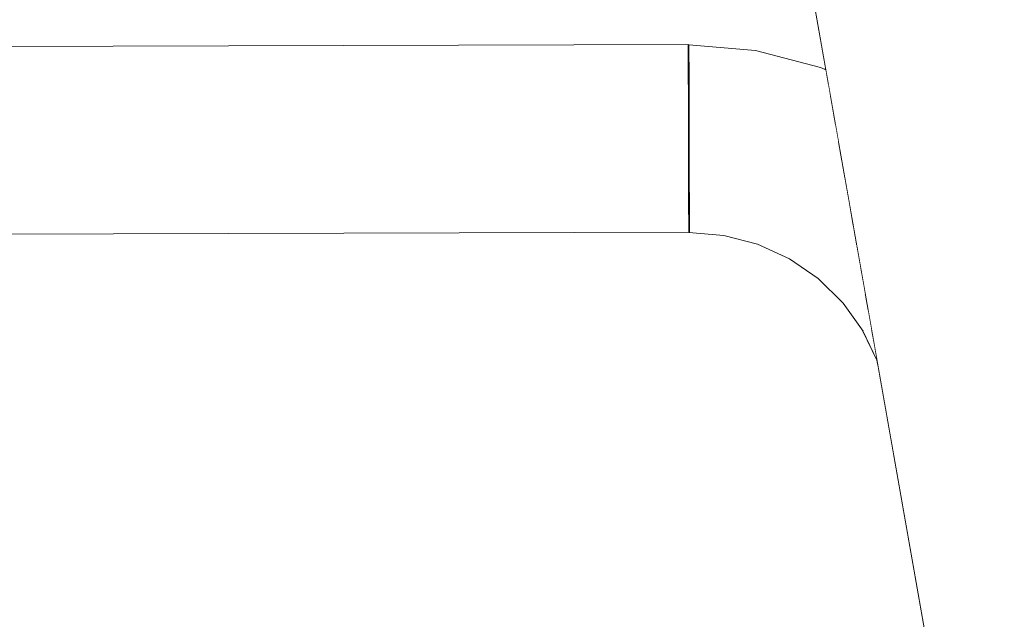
# Model space of a CAD drawing. Header units: millimetres. Extents: x -30280 to 309309, y -17460 to 4378.
# Tile 830 of 1056: x 250849 to 250933, y -13090 to -13039. Entities that reach past the tile are written whole.
import ezdxf

# ---------------------------------------------------------------- set-up
doc = ezdxf.new("R2010")
doc.units = ezdxf.units.MM
doc.header["$MEASUREMENT"] = 0
doc.linetypes.add('Wipeout_Contour', pattern=[1000, 0, -1000])
for name, color, linetype in [('Nuevo_08_E_Envans secs', 7, 'Continuous'), ('Nuevo_09_EI_Mobiliari general', 7, 'Continuous'), ('Nuevo_Ventanas Archicad', 7, 'Continuous')]:
    doc.layers.add(name, color=color, linetype=linetype)
doc.layers.add('Nuevo_09_EI_Mobiliari general_Pluma_Nº__1', color=7, linetype='Continuous', lineweight=5)

# ---------------------------------------------------------------- blocks, each defined once
blk = doc.blocks.new('Elem Sección_541_6', base_point=(235890.588, -13459.976))
at = {"color": 254, "linetype": 'Wipeout_Contour', "lineweight": 0, "ltscale": 1517989.291840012}
blk.add_wipeout([(248979.884, -11359.976), (254508.641, -11359.976), (254508.641, -13457.976), (254654.197, -13457.976), (254654.197, -11012.976), (248979.884, -11012.976)], dxfattribs=at).dxf.layer = 'Nuevo_08_E_Envans secs'
blk = doc.blocks.new('Elem Sección_543_6', base_point=(235890.588, -13459.976))
at = {"color": 254, "linetype": 'Wipeout_Contour', "lineweight": 0, "ltscale": 31165908.05935061}
blk.add_wipeout([(253368.641, -11399.976), (248979.884, -11399.976), (248979.884, -13305.666), (249022.416, -13068.118), (249023.053, -13065.78), (249026.984, -13043.488), (249005.387, -13043.488), (249005.387, -12987.919), (249005.459, -12987.919), (249019.024, -12561.809), (249441.751, -12561.809), (249455.316, -12987.919), (249455.387, -12987.919), (249455.387, -13043.488), (249433.791, -13043.488), (249437.722, -13065.78), (249438.358, -13068.118), (249480.387, -13302.855), (249522.416, -13068.119), (249523.053, -13065.78), (249526.984, -13043.488), (249505.387, -13043.488), (249505.387, -12987.919), (249505.459, -12987.919), (249519.024, -12561.809), (249941.751, -12561.809), (249955.316, -12987.919), (249955.387, -12987.919), (249955.387, -13043.488), (249933.791, -13043.488), (249937.722, -13065.78), (249938.358, -13068.119), (249980.387, -13302.855), (250022.416, -13068.119), (250023.053, -13065.78), (250026.984, -13043.488), (250005.387, -13043.488), (250005.387, -12987.919), (250005.459, -12987.919), (250019.024, -12561.81), (250441.751, -12561.81), (250455.316, -12987.919), (250455.387, -12987.919), (250455.387, -13043.488), (250433.791, -13043.488), (250437.722, -13065.78), (250438.358, -13068.119), (250480.387, -13302.855), (250522.416, -13068.119), (250523.053, -13065.78), (250526.984, -13043.488), (250505.387, -13043.488), (250505.387, -12987.919), (250505.459, -12987.919), (250519.024, -12561.81), (250941.751, -12561.81), (250955.316, -12987.919), (250955.387, -12987.919), (250955.387, -13043.488), (250933.791, -13043.488), (250937.722, -13065.78), (250938.358, -13068.119), (250980.387, -13302.855), (251022.416, -13068.119), (251023.053, -13065.78), (251026.984, -13043.488), (251005.387, -13043.488), (251005.387, -12987.919), (251005.459, -12987.919), (251019.024, -12561.81), (251441.751, -12561.81), (251455.316, -12987.919), (251455.387, -12987.919), (251455.387, -13043.488), (251433.791, -13043.488), (251437.722, -13065.78), (251438.358, -13068.119), (251480.387, -13302.855), (251522.416, -13068.119), (251523.053, -13065.78), (251526.984, -13043.488), (251505.387, -13043.488), (251505.387, -12987.919), (251505.459, -12987.919), (251519.024, -12561.81), (251941.751, -12561.81), (251955.316, -12987.919), (251955.387, -12987.919), (251955.387, -13043.488), (251933.791, -13043.488), (251937.722, -13065.78), (251938.358, -13068.119), (251980.387, -13302.855), (252022.416, -13068.119), (252023.053, -13065.78), (252026.984, -13043.488), (252005.387, -13043.488), (252005.387, -12987.919), (252005.459, -12987.919), (252019.024, -12561.81), (252441.751, -12561.81), (252455.316, -12987.919), (252455.387, -12987.919), (252455.387, -13043.488), (252433.791, -13043.488), (252437.722, -13065.78), (252438.358, -13068.119), (252480.387, -13302.855), (252522.416, -13068.119), (252523.053, -13065.78), (252526.984, -13043.488), (252505.387, -13043.488), (252505.387, -12987.919), (252505.459, -12987.919), (252519.024, -12561.81), (252941.751, -12561.81), (252955.316, -12987.919), (252955.387, -12987.919), (252955.387, -13043.488), (252933.791, -13043.488), (252937.722, -13065.78), (252938.358, -13068.119), (252999.567, -13409.976), (253368.641, -13409.976)], dxfattribs=at).dxf.layer = 'Nuevo_Ventanas Archicad'
at = {"color": 254, "linetype": 'Wipeout_Contour', "lineweight": 0, "ltscale": 7281106.361384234}
blk.add_wipeout([(250489.008, -13351.001), (250499.567, -13409.976), (250961.208, -13409.976), (250971.767, -13351.001), (250921.944, -13068.438), (250921.833, -13068.03), (250920.624, -13065.481), (250918.964, -13063.151), (250916.847, -13061.071), (250914.395, -13059.386), (250911.682, -13058.147), (250908.792, -13057.391), (250905.812, -13057.142), (250905.812, -13057.12), (250736.9, -13057.585), (250736.899, -13057.621), (250730.387, -13057.603), (250723.875, -13057.621), (250723.875, -13057.585), (250554.963, -13057.12), (250554.963, -13057.142), (250551.983, -13057.391), (250549.093, -13058.147), (250546.38, -13059.386), (250543.928, -13061.071), (250541.811, -13063.151), (250540.151, -13065.481), (250538.942, -13068.03), (250538.831, -13068.438)], dxfattribs=at).dxf.layer = 'Nuevo_Ventanas Archicad'
blk = doc.blocks.new('Elem Sección_547_6', base_point=(235890.588, -13459.976))
at = {"color": 254, "linetype": 'Wipeout_Contour', "lineweight": 0, "ltscale": 753768.266944}
blk.add_wipeout([(250917.497, -13043.221), (250917.368, -13043.221), (250917.508, -13043.285)], dxfattribs=at).dxf.layer = 'Nuevo_09_EI_Mobiliari general'
at = {"color": 254, "linetype": 'Wipeout_Contour', "lineweight": 0, "ltscale": 753774.928937}
blk.add_wipeout([(250919.118, -13052.414), (250919.014, -13052.601), (250919.17, -13052.708)], dxfattribs=at).dxf.layer = 'Nuevo_09_EI_Mobiliari general'
at = {"color": 254, "linetype": 'Wipeout_Contour', "lineweight": 0, "ltscale": 9540612.273505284}
blk.add_wipeout([(250544.853, -13034.287), (250543.278, -13043.221), (250543.407, -13043.221), (250543.735, -13043.071), (250549.285, -13041.62), (250554.944, -13041.147), (250554.944, -13041.12), (250730.387, -13041.603), (250905.831, -13041.12), (250905.831, -13041.147), (250911.49, -13041.62), (250917.04, -13043.071), (250917.368, -13043.221), (250917.497, -13043.221), (250915.922, -13034.287), (250915.153, -13031.419), (250913.897, -13028.729), (250912.191, -13026.298), (250910.089, -13024.201), (250907.654, -13022.502), (250904.961, -13021.252), (250902.091, -13020.49), (250899.133, -13020.239), (250899.133, -13020.217), (250743.579, -13020.652), (250743.579, -13020.725), (250730.387, -13020.689), (250717.196, -13020.725), (250717.196, -13020.652), (250561.642, -13020.217), (250561.642, -13020.239), (250558.684, -13020.49), (250555.814, -13021.252), (250553.12, -13022.502), (250550.685, -13024.201), (250548.583, -13026.298), (250546.878, -13028.729), (250545.622, -13031.419)], dxfattribs=at).dxf.layer = 'Nuevo_09_EI_Mobiliari general'
at = {"color": 254, "linetype": 'Wipeout_Contour', "lineweight": 0, "ltscale": 2512685.361283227}
blk.add_wipeout([(250913.566, -13007.674), (250915.63, -13008.632), (250920.357, -13011.93), (250924.437, -13016.001), (250927.747, -13020.719), (250930.186, -13025.942), (250931.679, -13031.509), (250933.744, -13043.221), (250955.387, -13043.221), (250955.387, -13007.674)], dxfattribs=at).dxf.layer = 'Nuevo_09_EI_Mobiliari general'
at = {"color": 254, "linetype": 'Wipeout_Contour', "lineweight": 0, "ltscale": 1005195.756704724}
blk.add_wipeout([(250925.168, -13032.657), (250923.8, -13032.898), (250980.387, -13353.819), (250980.387, -13345.819)], dxfattribs=at).dxf.layer = 'Nuevo_09_EI_Mobiliari general'
at = {"color": 254, "linetype": 'Wipeout_Contour', "lineweight": 0, "ltscale": 1005024.238309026}
blk.add_wipeout([(250917.508, -13043.285), (250917.04, -13043.071), (250917.081, -13043.2), (250917.53, -13043.405)], dxfattribs=at).dxf.layer = 'Nuevo_09_EI_Mobiliari general'
at = {"color": 254, "linetype": 'Wipeout_Contour', "lineweight": 0, "ltscale": 1005192.091735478}
blk.add_wipeout([(250923.8, -13032.898), (250922.432, -13033.139), (250978.977, -13353.819), (250980.387, -13353.819)], dxfattribs=at).dxf.layer = 'Nuevo_09_EI_Mobiliari general'
at = {"color": 254, "linetype": 'Wipeout_Contour', "lineweight": 0, "ltscale": 1005012.0880335}
blk.add_wipeout([(250911.49, -13041.62), (250911.511, -13041.743), (250917.081, -13043.2), (250917.04, -13043.071)], dxfattribs=at).dxf.layer = 'Nuevo_09_EI_Mobiliari general'
at = {"color": 254, "linetype": 'Wipeout_Contour', "lineweight": 0, "ltscale": 1256234.460781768}
blk.add_wipeout([(250905.83, -13041.242), (250905.83, -13041.269), (250911.511, -13041.743), (250911.49, -13041.62), (250905.831, -13041.147)], dxfattribs=at).dxf.layer = 'Nuevo_09_EI_Mobiliari general'
at = {"color": 254, "linetype": 'Wipeout_Contour', "lineweight": 0, "ltscale": 1005024.472215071}
blk.add_wipeout([(250917.081, -13043.2), (250917.04, -13043.554), (250917.601, -13043.81), (250917.53, -13043.405)], dxfattribs=at).dxf.layer = 'Nuevo_09_EI_Mobiliari general'
at = {"color": 254, "linetype": 'Wipeout_Contour', "lineweight": 0, "ltscale": 1005012.138452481}
blk.add_wipeout([(250911.511, -13041.743), (250911.49, -13042.102), (250917.04, -13043.554), (250917.081, -13043.2)], dxfattribs=at).dxf.layer = 'Nuevo_09_EI_Mobiliari general'
at = {"color": 254, "linetype": 'Wipeout_Contour', "lineweight": 0, "ltscale": 1256234.542813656}
blk.add_wipeout([(250905.83, -13041.269), (250905.831, -13041.603), (250905.831, -13041.629), (250911.49, -13042.102), (250911.511, -13041.743)], dxfattribs=at).dxf.layer = 'Nuevo_09_EI_Mobiliari general'
at = {"color": 254, "linetype": 'Wipeout_Contour', "lineweight": 0, "ltscale": 1005024.544278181}
blk.add_wipeout([(250917.04, -13043.554), (250916.917, -13044.122), (250917.721, -13044.489), (250917.601, -13043.81)], dxfattribs=at).dxf.layer = 'Nuevo_09_EI_Mobiliari general'
at = {"color": 254, "linetype": 'Wipeout_Contour', "lineweight": 0, "ltscale": 1005011.996365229}
blk.add_wipeout([(250911.49, -13042.102), (250911.428, -13042.686), (250916.917, -13044.122), (250917.04, -13043.554)], dxfattribs=at).dxf.layer = 'Nuevo_09_EI_Mobiliari general'
at = {"color": 254, "linetype": 'Wipeout_Contour', "lineweight": 0, "ltscale": 1256234.605562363}
blk.add_wipeout([(250905.831, -13041.629), (250905.832, -13042.192), (250905.832, -13042.219), (250911.428, -13042.686), (250911.49, -13042.102)], dxfattribs=at).dxf.layer = 'Nuevo_09_EI_Mobiliari general'
at = {"color": 254, "linetype": 'Wipeout_Contour', "lineweight": 0, "ltscale": 1005024.630476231}
blk.add_wipeout([(250916.717, -13044.887), (250917.885, -13045.421), (250917.721, -13044.489), (250916.917, -13044.122)], dxfattribs=at).dxf.layer = 'Nuevo_09_EI_Mobiliari general'
at = {"color": 254, "linetype": 'Wipeout_Contour', "lineweight": 0, "ltscale": 1004627.712088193}
blk.add_wipeout([(250905.831, -13041.12), (250730.387, -13041.603), (250730.387, -13041.724), (250905.83, -13041.242)], dxfattribs=at).dxf.layer = 'Nuevo_09_EI_Mobiliari general'
at = {"color": 254, "linetype": 'Wipeout_Contour', "lineweight": 0, "ltscale": 1005011.658917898}
blk.add_wipeout([(250911.327, -13043.478), (250916.717, -13044.887), (250916.917, -13044.122), (250911.428, -13042.686)], dxfattribs=at).dxf.layer = 'Nuevo_09_EI_Mobiliari general'
at = {"color": 254, "linetype": 'Wipeout_Contour', "lineweight": 0, "ltscale": 1004989.523119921}
blk.add_wipeout([(250905.832, -13042.219), (250905.833, -13043.019), (250911.327, -13043.478), (250911.428, -13042.686)], dxfattribs=at).dxf.layer = 'Nuevo_09_EI_Mobiliari general'
at = {"color": 254, "linetype": 'Wipeout_Contour', "lineweight": 0, "ltscale": 1005024.71288321}
blk.add_wipeout([(250916.717, -13044.887), (250916.445, -13045.826), (250918.089, -13046.577), (250917.885, -13045.421)], dxfattribs=at).dxf.layer = 'Nuevo_09_EI_Mobiliari general'
at = {"color": 254, "linetype": 'Wipeout_Contour', "lineweight": 0, "ltscale": 1004627.762200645}
blk.add_wipeout([(250730.387, -13042.085), (250905.831, -13041.603), (250905.83, -13041.242), (250730.387, -13041.724)], dxfattribs=at).dxf.layer = 'Nuevo_09_EI_Mobiliari general'
at = {"color": 254, "linetype": 'Wipeout_Contour', "lineweight": 0, "ltscale": 1005011.136542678}
blk.add_wipeout([(250911.327, -13043.478), (250911.19, -13044.452), (250916.445, -13045.826), (250916.717, -13044.887)], dxfattribs=at).dxf.layer = 'Nuevo_09_EI_Mobiliari general'
at = {"color": 254, "linetype": 'Wipeout_Contour', "lineweight": 0, "ltscale": 1256234.657337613}
blk.add_wipeout([(250905.833, -13043.019), (250905.836, -13043.978), (250905.836, -13044.005), (250911.19, -13044.452), (250911.327, -13043.478)], dxfattribs=at).dxf.layer = 'Nuevo_09_EI_Mobiliari general'
at = {"color": 254, "linetype": 'Wipeout_Contour', "lineweight": 0, "ltscale": 1005024.779529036}
blk.add_wipeout([(250916.11, -13046.911), (250918.326, -13047.923), (250918.089, -13046.577), (250916.445, -13045.826)], dxfattribs=at).dxf.layer = 'Nuevo_09_EI_Mobiliari general'
at = {"color": 254, "linetype": 'Wipeout_Contour', "lineweight": 0, "ltscale": 1004627.862243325}
blk.add_wipeout([(250905.831, -13041.603), (250730.387, -13042.085), (250730.387, -13042.674), (250905.832, -13042.192)], dxfattribs=at).dxf.layer = 'Nuevo_09_EI_Mobiliari general'
at = {"color": 254, "linetype": 'Wipeout_Contour', "lineweight": 0, "ltscale": 1005010.445266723}
blk.add_wipeout([(250911.19, -13044.452), (250911.021, -13045.58), (250916.11, -13046.911), (250916.445, -13045.826)], dxfattribs=at).dxf.layer = 'Nuevo_09_EI_Mobiliari general'
at = {"layer": 'Nuevo_09_EI_Mobiliari general_Pluma_Nº__1', "color": 7, "linetype": 'Continuous', "lineweight": 5}
for p, q in [((250905.831, -13041.12), (250723.831, -13041.621)), ((250905.768, -13041.142), (250905.768, -13041.242)), ((250905.768, -13041.242), (250905.768, -13041.603)), ((250905.831, -13041.12), (250905.83, -13041.242)), ((250905.83, -13041.242), (250905.831, -13041.603)), ((250911.49, -13041.62), (250905.831, -13041.147))]:
    blk.add_line(p, q, dxfattribs=at)
at = {"color": 254, "linetype": 'Wipeout_Contour', "lineweight": 0, "ltscale": 1004628.009178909}
blk.add_wipeout([(250905.832, -13042.192), (250730.387, -13042.674), (250730.387, -13043.474), (250905.833, -13042.992)], dxfattribs=at).dxf.layer = 'Nuevo_09_EI_Mobiliari general'
at = {"color": 254, "linetype": 'Wipeout_Contour', "lineweight": 0, "ltscale": 1256234.647074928}
blk.add_wipeout([(250905.836, -13044.005), (250905.838, -13045.12), (250905.838, -13045.147), (250911.021, -13045.58), (250911.19, -13044.452)], dxfattribs=at).dxf.layer = 'Nuevo_09_EI_Mobiliari general'
at = {"color": 254, "linetype": 'Wipeout_Contour', "lineweight": 0, "ltscale": 1005024.823942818}
blk.add_wipeout([(250915.721, -13048.107), (250918.59, -13049.418), (250918.326, -13047.923), (250916.11, -13046.911)], dxfattribs=at).dxf.layer = 'Nuevo_09_EI_Mobiliari general'
at = {"layer": 'Nuevo_09_EI_Mobiliari general_Pluma_Nº__1', "color": 7, "linetype": 'Continuous', "lineweight": 5}
for p, q in [((250905.768, -13041.603), (250905.769, -13042.192)), ((250905.831, -13041.603), (250905.832, -13042.192))]:
    blk.add_line(p, q, dxfattribs=at)
at = {"color": 254, "linetype": 'Wipeout_Contour', "lineweight": 0, "ltscale": 1004628.19855439}
blk.add_wipeout([(250730.387, -13043.474), (250730.387, -13044.46), (250905.836, -13043.978), (250905.833, -13042.992)], dxfattribs=at).dxf.layer = 'Nuevo_09_EI_Mobiliari general'
at = {"color": 254, "linetype": 'Wipeout_Contour', "lineweight": 0, "ltscale": 1005009.606218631}
blk.add_wipeout([(250911.021, -13045.58), (250910.826, -13046.827), (250915.721, -13048.107), (250916.11, -13046.911)], dxfattribs=at).dxf.layer = 'Nuevo_09_EI_Mobiliari general'
at = {"layer": 'Nuevo_09_EI_Mobiliari general_Pluma_Nº__1', "color": 7, "linetype": 'Continuous', "lineweight": 5}
for p, q in [((250905.769, -13042.192), (250905.771, -13042.992)), ((250905.832, -13042.192), (250905.833, -13042.992))]:
    blk.add_line(p, q, dxfattribs=at)
at = {"color": 254, "linetype": 'Wipeout_Contour', "lineweight": 0, "ltscale": 1256234.613609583}
blk.add_wipeout([(250905.838, -13045.147), (250905.842, -13046.384), (250905.842, -13046.411), (250910.826, -13046.827), (250911.021, -13045.58)], dxfattribs=at).dxf.layer = 'Nuevo_09_EI_Mobiliari general'
at = {"color": 254, "linetype": 'Wipeout_Contour', "lineweight": 0, "ltscale": 1005024.842834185}
blk.add_wipeout([(250915.292, -13049.38), (250918.872, -13051.016), (250918.59, -13049.418), (250915.721, -13048.107)], dxfattribs=at).dxf.layer = 'Nuevo_09_EI_Mobiliari general'
at = {"color": 254, "linetype": 'Wipeout_Contour', "lineweight": 0, "ltscale": 1004628.424618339}
blk.add_wipeout([(250905.836, -13043.978), (250730.387, -13044.46), (250730.387, -13045.603), (250905.838, -13045.12)], dxfattribs=at).dxf.layer = 'Nuevo_09_EI_Mobiliari general'
at = {"color": 254, "linetype": 'Wipeout_Contour', "lineweight": 0, "ltscale": 1005008.644978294}
blk.add_wipeout([(250910.826, -13046.827), (250910.609, -13048.156), (250915.292, -13049.38), (250915.721, -13048.107)], dxfattribs=at).dxf.layer = 'Nuevo_09_EI_Mobiliari general'
at = {"layer": 'Nuevo_09_EI_Mobiliari general_Pluma_Nº__1', "color": 7, "linetype": 'Continuous', "lineweight": 5}
for p, q in [((250905.771, -13042.992), (250905.773, -13043.978)), ((250905.833, -13042.992), (250905.836, -13043.978))]:
    blk.add_line(p, q, dxfattribs=at)
at = {"color": 254, "linetype": 'Wipeout_Contour', "lineweight": 0, "ltscale": 1256234.558232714}
blk.add_wipeout([(250905.842, -13046.411), (250905.845, -13047.731), (250905.845, -13047.758), (250910.609, -13048.156), (250910.826, -13046.827)], dxfattribs=at).dxf.layer = 'Nuevo_09_EI_Mobiliari general'
at = {"color": 254, "linetype": 'Wipeout_Contour', "lineweight": 0, "ltscale": 1256282.592491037}
blk.add_wipeout([(250914.833, -13050.69), (250919.014, -13052.601), (250919.118, -13052.414), (250918.872, -13051.016), (250915.292, -13049.38)], dxfattribs=at).dxf.layer = 'Nuevo_09_EI_Mobiliari general'
at = {"color": 254, "linetype": 'Wipeout_Contour', "lineweight": 0, "ltscale": 1004628.680513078}
blk.add_wipeout([(250730.387, -13045.603), (250730.387, -13046.866), (250905.842, -13046.384), (250905.838, -13045.12)], dxfattribs=at).dxf.layer = 'Nuevo_09_EI_Mobiliari general'
at = {"color": 254, "linetype": 'Wipeout_Contour', "lineweight": 0, "ltscale": 1005007.590790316}
blk.add_wipeout([(250910.609, -13048.156), (250910.379, -13049.526), (250914.833, -13050.69), (250915.292, -13049.38)], dxfattribs=at).dxf.layer = 'Nuevo_09_EI_Mobiliari general'
at = {"color": 254, "linetype": 'Wipeout_Contour', "lineweight": 0, "ltscale": 1005032.923925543}
blk.add_wipeout([(250919.014, -13052.601), (250918.322, -13053.808), (250919.508, -13054.623), (250919.17, -13052.708)], dxfattribs=at).dxf.layer = 'Nuevo_09_EI_Mobiliari general'
at = {"layer": 'Nuevo_09_EI_Mobiliari general_Pluma_Nº__1', "color": 7, "linetype": 'Continuous', "lineweight": 5}
for p, q in [((250905.773, -13043.978), (250905.776, -13045.12)), ((250905.836, -13043.978), (250905.838, -13045.12))]:
    blk.add_line(p, q, dxfattribs=at)
at = {"color": 254, "linetype": 'Wipeout_Contour', "lineweight": 0, "ltscale": 1004988.894402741}
blk.add_wipeout([(250905.782, -13047.753), (250905.786, -13049.142), (250910.379, -13049.526), (250910.609, -13048.156)], dxfattribs=at).dxf.layer = 'Nuevo_09_EI_Mobiliari general'
at = {"color": 254, "linetype": 'Wipeout_Contour', "lineweight": 0, "ltscale": 1005023.578689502}
blk.add_wipeout([(250914.833, -13050.69), (250914.361, -13051.998), (250918.322, -13053.808), (250919.014, -13052.601)], dxfattribs=at).dxf.layer = 'Nuevo_09_EI_Mobiliari general'
at = {"color": 254, "linetype": 'Wipeout_Contour', "lineweight": 0, "ltscale": 1004628.95846921}
blk.add_wipeout([(250730.387, -13046.866), (250730.387, -13048.213), (250905.845, -13047.731), (250905.842, -13046.384)], dxfattribs=at).dxf.layer = 'Nuevo_09_EI_Mobiliari general'
at = {"color": 254, "linetype": 'Wipeout_Contour', "lineweight": 0, "ltscale": 1005006.475665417}
blk.add_wipeout([(250910.379, -13049.526), (250910.141, -13050.895), (250914.361, -13051.998), (250914.833, -13050.69)], dxfattribs=at).dxf.layer = 'Nuevo_09_EI_Mobiliari general'
at = {"color": 254, "linetype": 'Wipeout_Contour', "lineweight": 0, "ltscale": 1005032.665638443}
blk.add_wipeout([(250918.322, -13053.808), (250917.63, -13054.973), (250919.837, -13056.49), (250919.508, -13054.623)], dxfattribs=at).dxf.layer = 'Nuevo_09_EI_Mobiliari general'
at = {"layer": 'Nuevo_09_EI_Mobiliari general_Pluma_Nº__1', "color": 7, "linetype": 'Continuous', "lineweight": 5}
for p, q in [((250905.776, -13045.12), (250905.779, -13046.384)), ((250905.838, -13045.12), (250905.842, -13046.384))]:
    blk.add_line(p, q, dxfattribs=at)
at = {"color": 254, "linetype": 'Wipeout_Contour', "lineweight": 0, "ltscale": 1004988.724628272}
blk.add_wipeout([(250905.786, -13049.142), (250905.79, -13050.531), (250910.141, -13050.895), (250910.379, -13049.526)], dxfattribs=at).dxf.layer = 'Nuevo_09_EI_Mobiliari general'
at = {"color": 254, "linetype": 'Wipeout_Contour', "lineweight": 0, "ltscale": 1005021.511387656}
blk.add_wipeout([(250914.361, -13051.998), (250913.889, -13053.263), (250917.63, -13054.973), (250918.322, -13053.808)], dxfattribs=at).dxf.layer = 'Nuevo_09_EI_Mobiliari general'
at = {"color": 254, "linetype": 'Wipeout_Contour', "lineweight": 0, "ltscale": 1758200.978380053}
blk.add_wipeout([(250905.845, -13047.731), (250730.387, -13048.213), (250736.929, -13048.231), (250736.925, -13049.585), (250905.786, -13049.12), (250905.782, -13047.753), (250905.845, -13047.758)], dxfattribs=at).dxf.layer = 'Nuevo_09_EI_Mobiliari general'
at = {"color": 254, "linetype": 'Wipeout_Contour', "lineweight": 0, "ltscale": 1005005.33339812}
blk.add_wipeout([(250910.141, -13050.895), (250909.903, -13052.221), (250913.889, -13053.263), (250914.361, -13051.998)], dxfattribs=at).dxf.layer = 'Nuevo_09_EI_Mobiliari general'
at = {"color": 254, "linetype": 'Wipeout_Contour', "lineweight": 0, "ltscale": 1005032.301308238}
blk.add_wipeout([(250917.63, -13054.973), (250916.958, -13056.06), (250920.147, -13058.252), (250919.836, -13056.489)], dxfattribs=at).dxf.layer = 'Nuevo_09_EI_Mobiliari general'
at = {"layer": 'Nuevo_09_EI_Mobiliari general_Pluma_Nº__1', "color": 7, "linetype": 'Continuous', "lineweight": 5}
for p, q in [((250905.779, -13046.384), (250905.782, -13047.731)), ((250905.842, -13046.384), (250905.845, -13047.731))]:
    blk.add_line(p, q, dxfattribs=at)
at = {"color": 254, "linetype": 'Wipeout_Contour', "lineweight": 0, "ltscale": 1004988.542248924}
blk.add_wipeout([(250905.79, -13050.531), (250905.794, -13051.878), (250909.903, -13052.221), (250910.141, -13050.895)], dxfattribs=at).dxf.layer = 'Nuevo_09_EI_Mobiliari general'
at = {"color": 254, "linetype": 'Wipeout_Contour', "lineweight": 0, "ltscale": 1005019.465655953}
blk.add_wipeout([(250913.889, -13053.263), (250913.431, -13054.448), (250916.958, -13056.06), (250917.63, -13054.973)], dxfattribs=at).dxf.layer = 'Nuevo_09_EI_Mobiliari general'
at = {"color": 254, "linetype": 'Wipeout_Contour', "lineweight": 0, "ltscale": 753778.595414}
blk.add_wipeout([(250920.147, -13058.252), (250919.336, -13059.104), (250920.499, -13060.246)], dxfattribs=at).dxf.layer = 'Nuevo_09_EI_Mobiliari general'
at = {"color": 254, "linetype": 'Wipeout_Contour', "lineweight": 0, "ltscale": 1255686.678252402}
blk.add_wipeout([(250723.85, -13049.621), (250723.853, -13050.974), (250730.387, -13050.992), (250905.79, -13050.509), (250905.786, -13049.12)], dxfattribs=at).dxf.layer = 'Nuevo_09_EI_Mobiliari general'
at = {"color": 254, "linetype": 'Wipeout_Contour', "lineweight": 0, "ltscale": 1005004.198532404}
blk.add_wipeout([(250909.903, -13052.221), (250909.672, -13053.466), (250913.431, -13054.448), (250913.889, -13053.263)], dxfattribs=at).dxf.layer = 'Nuevo_09_EI_Mobiliari general'
at = {"color": 254, "linetype": 'Wipeout_Contour', "lineweight": 0, "ltscale": 1005030.918206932}
blk.add_wipeout([(250916.958, -13056.06), (250916.328, -13057.037), (250919.336, -13059.104), (250920.147, -13058.252)], dxfattribs=at).dxf.layer = 'Nuevo_09_EI_Mobiliari general'
at = {"layer": 'Nuevo_09_EI_Mobiliari general_Pluma_Nº__1', "color": 7, "linetype": 'Continuous', "lineweight": 5}
for p, q in [((250905.782, -13047.731), (250905.786, -13049.12)), ((250905.845, -13047.731), (250905.849, -13049.12))]:
    blk.add_line(p, q, dxfattribs=at)
at = {"color": 254, "linetype": 'Wipeout_Contour', "lineweight": 0, "ltscale": 1004988.352610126}
blk.add_wipeout([(250905.794, -13051.878), (250905.798, -13053.142), (250909.672, -13053.466), (250909.903, -13052.221)], dxfattribs=at).dxf.layer = 'Nuevo_09_EI_Mobiliari general'
at = {"color": 254, "linetype": 'Wipeout_Contour', "lineweight": 0, "ltscale": 1005017.503446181}
blk.add_wipeout([(250913.431, -13054.448), (250913.001, -13055.516), (250916.328, -13057.037), (250916.958, -13056.06)], dxfattribs=at).dxf.layer = 'Nuevo_09_EI_Mobiliari general'
at = {"color": 254, "linetype": 'Wipeout_Contour', "lineweight": 0, "ltscale": 1005037.682425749}
blk.add_wipeout([(250918.603, -13059.828), (250920.807, -13061.993), (250920.499, -13060.247), (250919.336, -13059.104)], dxfattribs=at).dxf.layer = 'Nuevo_09_EI_Mobiliari general'
at = {"color": 254, "linetype": 'Wipeout_Contour', "lineweight": 0, "ltscale": 1506957.434659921}
blk.add_wipeout([(250730.387, -13050.992), (250736.921, -13051.01), (250736.918, -13052.321), (250905.794, -13051.856), (250905.79, -13050.531), (250905.79, -13050.509)], dxfattribs=at).dxf.layer = 'Nuevo_09_EI_Mobiliari general'
at = {"color": 254, "linetype": 'Wipeout_Contour', "lineweight": 0, "ltscale": 1005003.105309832}
blk.add_wipeout([(250909.672, -13053.466), (250909.456, -13054.589), (250913.001, -13055.516), (250913.431, -13054.448)], dxfattribs=at).dxf.layer = 'Nuevo_09_EI_Mobiliari general'
at = {"color": 254, "linetype": 'Wipeout_Contour', "lineweight": 0, "ltscale": 1005028.352859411}
blk.add_wipeout([(250915.759, -13057.873), (250918.603, -13059.828), (250919.336, -13059.104), (250916.328, -13057.037)], dxfattribs=at).dxf.layer = 'Nuevo_09_EI_Mobiliari general'
at = {"color": 254, "linetype": 'Wipeout_Contour', "lineweight": 0, "ltscale": 753781.516656}
blk.add_wipeout([(250920.871, -13062.353), (250920.304, -13062.694), (250921.137, -13063.864)], dxfattribs=at).dxf.layer = 'Nuevo_09_EI_Mobiliari general'
at = {"layer": 'Nuevo_09_EI_Mobiliari general_Pluma_Nº__1', "color": 7, "linetype": 'Continuous', "lineweight": 5}
for p, q in [((250905.786, -13049.12), (250905.79, -13050.509)), ((250905.849, -13049.12), (250905.853, -13050.509))]:
    blk.add_line(p, q, dxfattribs=at)
at = {"color": 254, "linetype": 'Wipeout_Contour', "lineweight": 0, "ltscale": 1004988.161203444}
blk.add_wipeout([(250905.798, -13053.142), (250905.801, -13054.284), (250909.456, -13054.589), (250909.672, -13053.466)], dxfattribs=at).dxf.layer = 'Nuevo_09_EI_Mobiliari general'
at = {"color": 254, "linetype": 'Wipeout_Contour', "lineweight": 0, "ltscale": 1005015.684095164}
blk.add_wipeout([(250913.001, -13055.516), (250912.612, -13056.435), (250915.759, -13057.873), (250916.328, -13057.037)], dxfattribs=at).dxf.layer = 'Nuevo_09_EI_Mobiliari general'
at = {"color": 254, "linetype": 'Wipeout_Contour', "lineweight": 0, "ltscale": 1256296.684399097}
blk.add_wipeout([(250917.97, -13060.401), (250920.304, -13062.694), (250920.871, -13062.353), (250920.807, -13061.993), (250918.603, -13059.828)], dxfattribs=at).dxf.layer = 'Nuevo_09_EI_Mobiliari general'
at = {"color": 254, "linetype": 'Wipeout_Contour', "lineweight": 0, "ltscale": 2009085.470445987}
blk.add_wipeout([(250723.857, -13052.357), (250723.861, -13053.621), (250905.798, -13053.12), (250905.794, -13051.878), (250905.794, -13051.856), (250736.918, -13052.321), (250736.917, -13052.357), (250730.387, -13052.339)], dxfattribs=at).dxf.layer = 'Nuevo_09_EI_Mobiliari general'
at = {"color": 254, "linetype": 'Wipeout_Contour', "lineweight": 0, "ltscale": 1005002.086636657}
blk.add_wipeout([(250909.456, -13054.589), (250909.26, -13055.559), (250912.612, -13056.435), (250913.001, -13055.516)], dxfattribs=at).dxf.layer = 'Nuevo_09_EI_Mobiliari general'
at = {"color": 254, "linetype": 'Wipeout_Contour', "lineweight": 0, "ltscale": 1005026.071636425}
blk.add_wipeout([(250915.267, -13058.544), (250917.97, -13060.401), (250918.603, -13059.828), (250915.759, -13057.873)], dxfattribs=at).dxf.layer = 'Nuevo_09_EI_Mobiliari general'
at = {"color": 254, "linetype": 'Wipeout_Contour', "lineweight": 0, "ltscale": 1005041.683789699}
blk.add_wipeout([(250920.304, -13062.694), (250919.691, -13063.002), (250921.411, -13065.416), (250921.137, -13063.864)], dxfattribs=at).dxf.layer = 'Nuevo_09_EI_Mobiliari general'
at = {"layer": 'Nuevo_09_EI_Mobiliari general_Pluma_Nº__1', "color": 7, "linetype": 'Continuous', "lineweight": 5}
for p, q in [((250905.79, -13050.509), (250905.794, -13051.856)), ((250905.853, -13050.509), (250905.857, -13051.856))]:
    blk.add_line(p, q, dxfattribs=at)
at = {"color": 254, "linetype": 'Wipeout_Contour', "lineweight": 0, "ltscale": 1004987.97351721}
blk.add_wipeout([(250905.801, -13054.284), (250905.804, -13055.27), (250909.26, -13055.559), (250909.456, -13054.589)], dxfattribs=at).dxf.layer = 'Nuevo_09_EI_Mobiliari general'
at = {"color": 254, "linetype": 'Wipeout_Contour', "lineweight": 0, "ltscale": 1005014.062532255}
blk.add_wipeout([(250912.277, -13057.177), (250915.267, -13058.544), (250915.759, -13057.873), (250912.612, -13056.435)], dxfattribs=at).dxf.layer = 'Nuevo_09_EI_Mobiliari general'
at = {"color": 254, "linetype": 'Wipeout_Contour', "lineweight": 0, "ltscale": 1005034.409964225}
blk.add_wipeout([(250917.97, -13060.401), (250917.457, -13060.807), (250919.691, -13063.002), (250920.304, -13062.694)], dxfattribs=at).dxf.layer = 'Nuevo_09_EI_Mobiliari general'
at = {"color": 254, "linetype": 'Wipeout_Contour', "lineweight": 0, "ltscale": 753783.892977}
blk.add_wipeout([(250921.436, -13065.557), (250920.994, -13065.618), (250921.714, -13067.137)], dxfattribs=at).dxf.layer = 'Nuevo_09_EI_Mobiliari general'
at = {"color": 254, "linetype": 'Wipeout_Contour', "lineweight": 0, "ltscale": 1255887.861783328}
blk.add_wipeout([(250736.914, -13053.585), (250736.91, -13054.727), (250905.801, -13054.263), (250905.798, -13053.142), (250905.798, -13053.12)], dxfattribs=at).dxf.layer = 'Nuevo_09_EI_Mobiliari general'
at = {"color": 254, "linetype": 'Wipeout_Contour', "lineweight": 0, "ltscale": 1005001.173106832}
blk.add_wipeout([(250909.091, -13056.344), (250912.277, -13057.177), (250912.612, -13056.435), (250909.26, -13055.559)], dxfattribs=at).dxf.layer = 'Nuevo_09_EI_Mobiliari general'
at = {"color": 254, "linetype": 'Wipeout_Contour', "lineweight": 0, "ltscale": 1005024.143446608}
blk.add_wipeout([(250915.267, -13058.544), (250914.868, -13059.028), (250917.457, -13060.807), (250917.97, -13060.401)], dxfattribs=at).dxf.layer = 'Nuevo_09_EI_Mobiliari general'
at = {"color": 254, "linetype": 'Wipeout_Contour', "lineweight": 0, "ltscale": 1256301.715267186}
blk.add_wipeout([(250919.691, -13063.002), (250919.24, -13063.156), (250920.994, -13065.618), (250921.436, -13065.557), (250921.411, -13065.416)], dxfattribs=at).dxf.layer = 'Nuevo_09_EI_Mobiliari general'
at = {"layer": 'Nuevo_09_EI_Mobiliari general_Pluma_Nº__1', "color": 7, "linetype": 'Continuous', "lineweight": 5}
for p, q in [((250905.794, -13051.856), (250905.798, -13053.12)), ((250905.857, -13051.856), (250905.86, -13053.12))]:
    blk.add_line(p, q, dxfattribs=at)
at = {"color": 254, "linetype": 'Wipeout_Contour', "lineweight": 0, "ltscale": 1004987.794907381}
blk.add_wipeout([(250909.26, -13055.559), (250905.804, -13055.27), (250905.807, -13056.07), (250909.091, -13056.344)], dxfattribs=at).dxf.layer = 'Nuevo_09_EI_Mobiliari general'
at = {"color": 254, "linetype": 'Wipeout_Contour', "lineweight": 0, "ltscale": 1005012.687637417}
blk.add_wipeout([(250912.277, -13057.177), (250912.005, -13057.72), (250914.868, -13059.028), (250915.267, -13058.544)], dxfattribs=at).dxf.layer = 'Nuevo_09_EI_Mobiliari general'
at = {"color": 254, "linetype": 'Wipeout_Contour', "lineweight": 0, "ltscale": 1005032.507576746}
blk.add_wipeout([(250917.457, -13060.807), (250917.079, -13061.033), (250919.24, -13063.156), (250919.691, -13063.002)], dxfattribs=at).dxf.layer = 'Nuevo_09_EI_Mobiliari general'
at = {"color": 254, "linetype": 'Wipeout_Contour', "lineweight": 0, "ltscale": 1005045.088194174}
blk.add_wipeout([(250920.682, -13065.562), (250921.883, -13068.097), (250921.714, -13067.137), (250920.994, -13065.618)], dxfattribs=at).dxf.layer = 'Nuevo_09_EI_Mobiliari general'
at = {"color": 254, "linetype": 'Wipeout_Contour', "lineweight": 0, "ltscale": 1005000.392115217}
blk.add_wipeout([(250909.091, -13056.344), (250908.954, -13056.922), (250912.005, -13057.72), (250912.277, -13057.177)], dxfattribs=at).dxf.layer = 'Nuevo_09_EI_Mobiliari general'
at = {"color": 254, "linetype": 'Wipeout_Contour', "lineweight": 0, "ltscale": 1005022.626436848}
blk.add_wipeout([(250914.868, -13059.028), (250914.575, -13059.312), (250917.079, -13061.033), (250917.457, -13060.807)], dxfattribs=at).dxf.layer = 'Nuevo_09_EI_Mobiliari general'
at = {"color": 254, "linetype": 'Wipeout_Contour', "lineweight": 0, "ltscale": 1005039.392350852}
blk.add_wipeout([(250919.24, -13063.156), (250918.964, -13063.151), (250920.682, -13065.562), (250920.994, -13065.618)], dxfattribs=at).dxf.layer = 'Nuevo_09_EI_Mobiliari general'
at = {"color": 254, "linetype": 'Wipeout_Contour', "lineweight": 0, "ltscale": 753785.85303}
blk.add_wipeout([(250921.833, -13068.03), (250921.944, -13068.438), (250921.889, -13068.13)], dxfattribs=at).dxf.layer = 'Nuevo_09_EI_Mobiliari general'
at = {"color": 254, "linetype": 'Wipeout_Contour', "lineweight": 0, "ltscale": 1004987.630495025}
blk.add_wipeout([(250905.807, -13056.07), (250905.809, -13056.659), (250908.954, -13056.922), (250909.091, -13056.344)], dxfattribs=at).dxf.layer = 'Nuevo_09_EI_Mobiliari general'
at = {"color": 254, "linetype": 'Wipeout_Contour', "lineweight": 0, "ltscale": 1005011.60080528}
blk.add_wipeout([(250912.005, -13057.72), (250911.805, -13058.046), (250914.575, -13059.312), (250914.868, -13059.028)], dxfattribs=at).dxf.layer = 'Nuevo_09_EI_Mobiliari general'
at = {"color": 254, "linetype": 'Wipeout_Contour', "lineweight": 0, "ltscale": 1005031.183777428}
blk.add_wipeout([(250917.079, -13061.033), (250916.847, -13061.071), (250918.964, -13063.151), (250919.24, -13063.156)], dxfattribs=at).dxf.layer = 'Nuevo_09_EI_Mobiliari general'
at = {"color": 254, "linetype": 'Wipeout_Contour', "lineweight": 0, "ltscale": 1256306.49916344}
blk.add_wipeout([(250920.682, -13065.562), (250920.624, -13065.481), (250921.833, -13068.03), (250921.889, -13068.13), (250921.883, -13068.097)], dxfattribs=at).dxf.layer = 'Nuevo_09_EI_Mobiliari general'
at = {"color": 254, "linetype": 'Wipeout_Contour', "lineweight": 0, "ltscale": 1005186.650946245}
blk.add_wipeout([(250978.977, -13353.819), (250922.432, -13033.139), (250921.106, -13033.373), (250977.609, -13353.819)], dxfattribs=at).dxf.layer = 'Nuevo_09_EI_Mobiliari general'
at = {"color": 254, "linetype": 'Wipeout_Contour', "lineweight": 0, "ltscale": 1255888.145981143}
blk.add_wipeout([(250736.91, -13054.727), (250736.907, -13055.713), (250905.804, -13055.249), (250905.801, -13054.284), (250905.801, -13054.263)], dxfattribs=at).dxf.layer = 'Nuevo_09_EI_Mobiliari general'
at = {"color": 254, "linetype": 'Wipeout_Contour', "lineweight": 0, "ltscale": 1004999.767086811}
blk.add_wipeout([(250908.954, -13056.922), (250908.854, -13057.274), (250911.805, -13058.046), (250912.005, -13057.72)], dxfattribs=at).dxf.layer = 'Nuevo_09_EI_Mobiliari general'
at = {"color": 254, "linetype": 'Wipeout_Contour', "lineweight": 0, "ltscale": 1005021.566288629}
blk.add_wipeout([(250914.575, -13059.312), (250914.395, -13059.386), (250916.847, -13061.071), (250917.079, -13061.033)], dxfattribs=at).dxf.layer = 'Nuevo_09_EI_Mobiliari general'
at = {"layer": 'Nuevo_09_EI_Mobiliari general_Pluma_Nº__1', "color": 7, "linetype": 'Continuous', "lineweight": 5}
for p, q in [((250905.798, -13053.12), (250905.801, -13054.263)), ((250905.86, -13053.12), (250905.864, -13054.262))]:
    blk.add_line(p, q, dxfattribs=at)
at = {"color": 254, "linetype": 'Wipeout_Contour', "lineweight": 0, "ltscale": 1005181.459356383}
blk.add_wipeout([(250921.106, -13033.373), (250919.861, -13033.593), (250976.326, -13353.819), (250977.609, -13353.819)], dxfattribs=at).dxf.layer = 'Nuevo_09_EI_Mobiliari general'
at = {"color": 254, "linetype": 'Wipeout_Contour', "lineweight": 0, "ltscale": 1004987.485087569}
blk.add_wipeout([(250905.809, -13056.659), (250905.811, -13057.02), (250908.854, -13057.274), (250908.954, -13056.922)], dxfattribs=at).dxf.layer = 'Nuevo_09_EI_Mobiliari general'
at = {"color": 254, "linetype": 'Wipeout_Contour', "lineweight": 0, "ltscale": 1005010.834757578}
blk.add_wipeout([(250911.805, -13058.046), (250911.682, -13058.146), (250914.395, -13059.386), (250914.575, -13059.312)], dxfattribs=at).dxf.layer = 'Nuevo_09_EI_Mobiliari general'
at = {"color": 254, "linetype": 'Wipeout_Contour', "lineweight": 0, "ltscale": 1005176.674774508}
blk.add_wipeout([(250919.861, -13033.593), (250918.736, -13033.791), (250975.166, -13353.819), (250976.326, -13353.819)], dxfattribs=at).dxf.layer = 'Nuevo_09_EI_Mobiliari general'
at = {"color": 254, "linetype": 'Wipeout_Contour', "lineweight": 0, "ltscale": 1004643.686284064}
blk.add_wipeout([(250736.904, -13056.513), (250905.807, -13056.048), (250905.804, -13055.249), (250736.907, -13055.713)], dxfattribs=at).dxf.layer = 'Nuevo_09_EI_Mobiliari general'
at = {"color": 254, "linetype": 'Wipeout_Contour', "lineweight": 0, "ltscale": 1004999.316830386}
blk.add_wipeout([(250908.854, -13057.274), (250908.792, -13057.391), (250911.682, -13058.146), (250911.805, -13058.046)], dxfattribs=at).dxf.layer = 'Nuevo_09_EI_Mobiliari general'
at = {"layer": 'Nuevo_09_EI_Mobiliari general_Pluma_Nº__1', "color": 7, "linetype": 'Continuous', "lineweight": 5}
for p, q in [((250905.801, -13054.263), (250905.804, -13055.249)), ((250905.864, -13054.262), (250905.867, -13055.248)), ((250914.395, -13059.386), (250911.682, -13058.146))]:
    blk.add_line(p, q, dxfattribs=at)
at = {"color": 254, "linetype": 'Wipeout_Contour', "lineweight": 0, "ltscale": 1005172.442548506}
blk.add_wipeout([(250918.736, -13033.791), (250917.765, -13033.962), (250974.164, -13353.819), (250975.166, -13353.819)], dxfattribs=at).dxf.layer = 'Nuevo_09_EI_Mobiliari general'
at = {"color": 254, "linetype": 'Wipeout_Contour', "lineweight": 0, "ltscale": 1004987.363106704}
blk.add_wipeout([(250905.811, -13057.02), (250905.812, -13057.142), (250908.792, -13057.391), (250908.854, -13057.274)], dxfattribs=at).dxf.layer = 'Nuevo_09_EI_Mobiliari general'
at = {"layer": 'Nuevo_09_EI_Mobiliari general_Pluma_Nº__1', "color": 7, "linetype": 'Continuous', "lineweight": 5}
blk.add_line((250911.682, -13058.146), (250908.792, -13057.391), dxfattribs=at)
at = {"color": 254, "linetype": 'Wipeout_Contour', "lineweight": 0, "ltscale": 1005168.891232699}
blk.add_wipeout([(250917.765, -13033.962), (250916.977, -13034.101), (250973.352, -13353.819), (250974.164, -13353.819)], dxfattribs=at).dxf.layer = 'Nuevo_09_EI_Mobiliari general'
at = {"color": 254, "linetype": 'Wipeout_Contour', "lineweight": 0, "ltscale": 1255888.575098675}
blk.add_wipeout([(250736.904, -13056.513), (250736.902, -13057.102), (250905.809, -13056.638), (250905.807, -13056.07), (250905.807, -13056.048)], dxfattribs=at).dxf.layer = 'Nuevo_09_EI_Mobiliari general'
at = {"layer": 'Nuevo_09_EI_Mobiliari general_Pluma_Nº__1', "color": 7, "linetype": 'Continuous', "lineweight": 5}
for p, q in [((250905.804, -13055.249), (250905.807, -13056.048)), ((250905.867, -13055.248), (250905.87, -13056.048))]:
    blk.add_line(p, q, dxfattribs=at)
at = {"color": 254, "linetype": 'Wipeout_Contour', "lineweight": 0, "ltscale": 1005166.128751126}
blk.add_wipeout([(250916.977, -13034.101), (250916.397, -13034.203), (250972.754, -13353.819), (250973.352, -13353.819)], dxfattribs=at).dxf.layer = 'Nuevo_09_EI_Mobiliari general'
at = {"color": 254, "linetype": 'Wipeout_Contour', "lineweight": 0, "ltscale": 1255888.707055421}
blk.add_wipeout([(250736.902, -13057.102), (250736.901, -13057.463), (250905.811, -13056.999), (250905.809, -13056.659), (250905.809, -13056.638)], dxfattribs=at).dxf.layer = 'Nuevo_09_EI_Mobiliari general'
at = {"color": 254, "linetype": 'Wipeout_Contour', "lineweight": 0, "ltscale": 1005164.239085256}
blk.add_wipeout([(250916.397, -13034.203), (250916.042, -13034.266), (250972.387, -13353.819), (250972.754, -13353.819)], dxfattribs=at).dxf.layer = 'Nuevo_09_EI_Mobiliari general'
at = {"color": 254, "linetype": 'Wipeout_Contour', "lineweight": 0, "ltscale": 1255888.778220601}
blk.add_wipeout([(250736.901, -13057.463), (250736.9, -13057.585), (250905.812, -13057.12), (250905.811, -13057.02), (250905.811, -13056.999)], dxfattribs=at).dxf.layer = 'Nuevo_09_EI_Mobiliari general'
at = {"layer": 'Nuevo_09_EI_Mobiliari general_Pluma_Nº__1', "color": 7, "linetype": 'Continuous', "lineweight": 5}
for p, q in [((250905.807, -13056.048), (250905.809, -13056.638)), ((250905.809, -13056.638), (250905.811, -13056.999)), ((250905.87, -13056.048), (250905.872, -13056.638)), ((250905.872, -13056.638), (250905.874, -13056.999)), ((250905.875, -13057.12), (250736.9, -13057.585)), ((250905.811, -13056.999), (250905.812, -13057.142)), ((250908.792, -13057.391), (250905.812, -13057.142)), ((250905.874, -13056.999), (250905.875, -13057.12))]:
    blk.add_line(p, q, dxfattribs=at)
at = {"color": 254, "linetype": 'Wipeout_Contour', "lineweight": 0, "ltscale": 1005163.279591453}
blk.add_wipeout([(250915.922, -13034.287), (250972.264, -13353.819), (250972.387, -13353.819), (250916.042, -13034.266)], dxfattribs=at).dxf.layer = 'Nuevo_09_EI_Mobiliari general'
at = {"layer": 'Nuevo_09_EI_Mobiliari general_Pluma_Nº__1', "color": 7, "linetype": 'Continuous', "lineweight": 5}
for p, q in [((250917.04, -13043.071), (250911.49, -13041.62)), ((250917.508, -13043.285), (250917.04, -13043.071)), ((250917.368, -13043.221), (250917.497, -13043.221)), ((250916.847, -13061.071), (250914.395, -13059.386)), ((250918.964, -13063.151), (250916.847, -13061.071)), ((250920.682, -13065.562), (250918.964, -13063.151)), ((250921.833, -13068.03), (250920.624, -13065.481)), ((250921.944, -13068.438), (250921.833, -13068.03))]:
    blk.add_line(p, q, dxfattribs=at)
at = {"color": 254, "linetype": 'Wipeout_Contour', "lineweight": 0, "ltscale": 1005205.473846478}
blk.add_wipeout([(250931.559, -13031.53), (250980.387, -13308.449), (250980.387, -13307.749), (250931.679, -13031.509)], dxfattribs=at).dxf.layer = 'Nuevo_09_EI_Mobiliari general'
at = {"color": 254, "linetype": 'Wipeout_Contour', "lineweight": 0, "ltscale": 1005205.145803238}
blk.add_wipeout([(250980.387, -13308.449), (250931.559, -13031.53), (250931.204, -13031.593), (250980.387, -13310.527)], dxfattribs=at).dxf.layer = 'Nuevo_09_EI_Mobiliari general'
at = {"color": 254, "linetype": 'Wipeout_Contour', "lineweight": 0, "ltscale": 1005204.504963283}
blk.add_wipeout([(250980.387, -13310.527), (250931.204, -13031.593), (250930.623, -13031.695), (250980.387, -13313.921)], dxfattribs=at).dxf.layer = 'Nuevo_09_EI_Mobiliari general'
at = {"color": 254, "linetype": 'Wipeout_Contour', "lineweight": 0, "ltscale": 1005203.570920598}
blk.add_wipeout([(250980.387, -13313.921), (250930.623, -13031.695), (250929.836, -13031.834), (250980.387, -13318.527)], dxfattribs=at).dxf.layer = 'Nuevo_09_EI_Mobiliari general'
at = {"color": 254, "linetype": 'Wipeout_Contour', "lineweight": 0, "ltscale": 1005202.372187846}
blk.add_wipeout([(250928.864, -13032.005), (250980.387, -13324.206), (250980.387, -13318.527), (250929.836, -13031.834)], dxfattribs=at).dxf.layer = 'Nuevo_09_EI_Mobiliari general'
at = {"color": 254, "linetype": 'Wipeout_Contour', "lineweight": 0, "ltscale": 1005200.94530614}
blk.add_wipeout([(250980.387, -13324.206), (250928.864, -13032.005), (250927.74, -13032.203), (250980.387, -13330.784)], dxfattribs=at).dxf.layer = 'Nuevo_09_EI_Mobiliari general'
at = {"color": 254, "linetype": 'Wipeout_Contour', "lineweight": 0, "ltscale": 1005199.333729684}
blk.add_wipeout([(250980.387, -13330.784), (250927.74, -13032.203), (250926.495, -13032.423), (250980.387, -13338.062)], dxfattribs=at).dxf.layer = 'Nuevo_09_EI_Mobiliari general'
at = {"color": 254, "linetype": 'Wipeout_Contour', "lineweight": 0, "ltscale": 1005197.586493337}
blk.add_wipeout([(250925.168, -13032.657), (250980.387, -13345.819), (250980.387, -13338.062), (250926.495, -13032.423)], dxfattribs=at).dxf.layer = 'Nuevo_09_EI_Mobiliari general'
at = {"layer": 'Nuevo_09_EI_Mobiliari general_Pluma_Nº__1', "color": 7, "linetype": 'Continuous', "lineweight": 5}
blk.add_line((250972.264, -13353.819), (250915.922, -13034.287), dxfattribs=at)

msp = doc.modelspace()

# ---------------------------------------------------------------- block references
at = {"layer": 'Nuevo_08_E_Envans secs', "lineweight": 0}
msp.add_blockref('Elem Sección_541_6', (235890.588, -13459.976), dxfattribs=at)

# ---------------------------------------------------------------- next in the draw order: block references
at = {"layer": 'Nuevo_Ventanas Archicad', "lineweight": 0}
msp.add_blockref('Elem Sección_543_6', (235890.588, -13459.976), dxfattribs=at)

# ---------------------------------------------------------------- next in the draw order: block references
at = {"layer": 'Nuevo_09_EI_Mobiliari general', "lineweight": 0}
msp.add_blockref('Elem Sección_547_6', (235890.588, -13459.976), dxfattribs=at)

doc.saveas('drawing.dxf')
